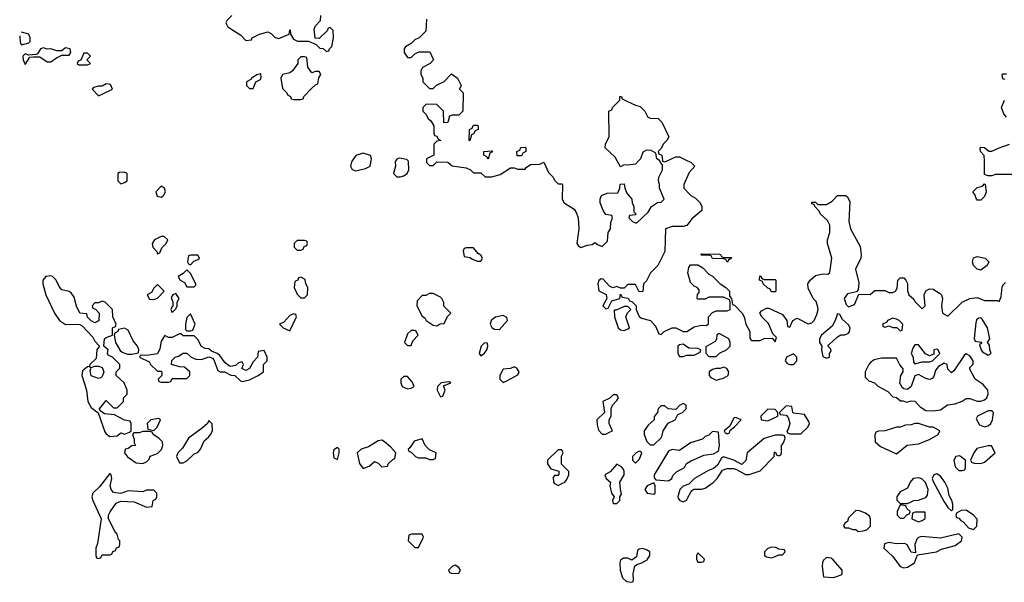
# Model space of a CAD drawing. Header units: inches. Extents: x 2601682 to 2755810, y 449311 to 584050.
# Tile 468 of 505: x 2712540 to 2717897, y 577705 to 580768. Entities that reach past the tile are written whole.
import ezdxf

# ---------------------------------------------------------------- set-up
doc = ezdxf.new("R2010")
doc.units = ezdxf.units.IN
doc.header["$MEASUREMENT"] = 0
doc.layers.add('C7517', color=7, linetype='Continuous')
doc.layers.add('C7518', color=7, linetype='Continuous')

msp = doc.modelspace()

# ---------------------------------------------------------------- linework, layer by layer
at = {"layer": 'C7517', "color": 2, "elevation": 2}
for points in [[(2714350.2, 580000), (2714346, 579994), (2714341, 579970), (2714350, 579952), (2714370, 579944.7), (2714422, 579958), (2714448, 579970), (2714453.5, 580000)], [(2714586, 580000), (2714583.6, 579996.4), (2714584.7, 579970), (2714574, 579930), (2714592.7, 579912.7), (2714610, 579912), (2714630, 579918), (2714648, 579930), (2714658, 579950), (2714656.4, 579996.4), (2714653.4, 580000)], [(2714754, 580000), (2714754, 579990), (2714770, 579974), (2714790, 579974), (2714810, 579994), (2714870, 579992), (2714892.7, 579972.7), (2714970, 579962), (2714994, 579950), (2715010, 579934), (2715050, 579934), (2715072.7, 579912.7), (2715110, 579912), (2715154, 579926), (2715210, 579962), (2715230, 579962), (2715250, 579954), (2715290, 579954), (2715296.4, 579963.6), (2715320.4, 579979.6), (2715370, 579982), (2715391.6, 579991.6), (2715416.9, 579936.9), (2715442, 579910), (2715450, 579894), (2715470, 579874), (2715490, 579874), (2715494, 579870), (2715492, 579790), (2715502, 579770), (2715556.9, 579736.9), (2715570, 579714), (2715578, 579690), (2715582.8, 579630), (2715571, 579550), (2715578, 579538), (2715592.5, 579527.5), (2715630, 579541), (2715655.3, 579544.7), (2715670, 579554), (2715683.6, 579543.6), (2715710, 579534), (2715738, 579562), (2715742, 579610), (2715754, 579630), (2715756.4, 579663.6), (2715766, 579690), (2715762, 579702), (2715730, 579708), (2715715.3, 579730), (2715698, 579770), (2715698, 579790), (2715706, 579810), (2715736.4, 579823.6), (2715795.3, 579824.7), (2715806, 579850), (2715807.3, 579872.7), (2715830, 579874), (2715832, 579850), (2715843.6, 579823.6), (2715871.3, 579790), (2715872, 579770), (2715882, 579750), (2715882, 579722), (2715894, 579710), (2715890, 579706), (2715858, 579702), (2715854, 579690), (2715874, 579670), (2715890, 579662), (2715898, 579662), (2715960.4, 579719.6), (2715978, 579750), (2716010, 579772), (2716030, 579774), (2716046, 579790), (2716022, 579850), (2716022, 579870), (2716015.3, 579890), (2716018, 579910), (2716038, 579950), (2716038, 579978), (2716026, 579990), (2716022.7, 580000)], [(2716174.6, 580000), (2716191.6, 579991.6), (2716214, 579970), (2716183.6, 579936.4), (2716154, 579870), (2716154, 579850), (2716191.6, 579811.6), (2716216.9, 579796.9), (2716242, 579770), (2716251.3, 579750), (2716251.3, 579730), (2716196.8, 579683.2), (2716170, 579648), (2716150, 579642), (2716090, 579642), (2716054, 579630), (2716050, 579506), (2716012, 579430), (2715972, 579390), (2715950, 579346), (2715934, 579330), (2715930, 579288), (2715910, 579286), (2715890, 579326), (2715850, 579326), (2715830, 579306), (2715810, 579306), (2715790, 579315.3), (2715768, 579308), (2715750, 579318), (2715715.3, 579355.3), (2715703.6, 579356.4), (2715691.6, 579348.4), (2715686, 579330), (2715692, 579292), (2715732, 579272), (2715734, 579250), (2715714, 579210), (2715730, 579194), (2715742, 579198), (2715762, 579238), (2715806, 579250), (2715810, 579274), (2715818, 579258), (2715851.6, 579251.6), (2715858, 579238), (2715870, 579234), (2715894, 579210), (2715894, 579190), (2715911.6, 579151.6), (2715923.6, 579143.6), (2715972, 579130), (2715999.8, 579099.8), (2716018, 579058), (2716030, 579054), (2716046, 579070), (2716090, 579090.8), (2716110.6, 579090.6), (2716150, 579071), (2716170, 579071), (2716210, 579096), (2716250, 579104.7), (2716276.4, 579103.6), (2716287.3, 579112.7), (2716288, 579150), (2716310, 579174), (2716330, 579182), (2716390, 579182), (2716406, 579190), (2716406, 579230), (2716402, 579242), (2716370, 579258), (2716290, 579258), (2716270, 579246), (2716230, 579246), (2716226, 579250), (2716228.4, 579271.6), (2716238, 579282), (2716236.4, 579296.4), (2716226, 579310), (2716210, 579318), (2716190, 579338), (2716175.3, 579390), (2716180.4, 579419.6), (2716190, 579434), (2716230, 579434), (2716256.9, 579416.9), (2716290, 579382), (2716310, 579372), (2716352, 579330), (2716382, 579310), (2716402, 579290), (2716402, 579262), (2716414, 579250), (2716418, 579218), (2716430, 579214), (2716472, 579170), (2716482, 579150), (2716491.3, 579110), (2716512, 579070), (2716512.7, 579032.7), (2716522, 579022), (2716570, 579022), (2716590, 579032), (2716634, 579034), (2716650, 579014), (2716658, 579038), (2716638, 579058), (2716613.6, 579113.6), (2716578, 579150), (2716568, 579170), (2716576.4, 579183.6), (2716603.1, 579196.9), (2716616.9, 579196.9), (2716690, 579162), (2716714, 579130), (2716718, 579098), (2716730, 579094), (2716746, 579130), (2716770, 579142), (2716830, 579111.3), (2716850, 579118), (2716862, 579130), (2716876.5, 579163.5), (2716884, 579190), (2716883.1, 579203.1), (2716873.6, 579233.6), (2716858, 579250), (2716830, 579306), (2716828.7, 579330), (2716842, 579350), (2716870, 579376), (2716910, 579384.7), (2716938, 579382), (2716948, 579392), (2716959.3, 579470), (2716935.3, 579550), (2716935.3, 579570), (2716948, 579610), (2716948, 579650), (2716934.6, 579674.6), (2716898, 579710), (2716890, 579726), (2716866, 579750), (2716862, 579762), (2716850, 579766), (2716850, 579774), (2716870, 579774), (2716882, 579762), (2716930, 579762), (2716960.4, 579779.6), (2716990, 579811), (2717034, 579810), (2717043.6, 579803.6), (2717056.9, 579776.9), (2717051, 579670), (2717061, 579630), (2717113.7, 579533.7), (2717119.1, 579490), (2717116.3, 579470), (2717087.3, 579410), (2717105.4, 579334.6), (2717102, 579298), (2717094, 579286), (2717044, 579276), (2717026, 579250), (2717036.9, 579216.9), (2717050, 579204.7), (2717082, 579218), (2717106, 579274), (2717168.4, 579271.6), (2717192.7, 579292.7), (2717247.3, 579292.7), (2717270, 579282), (2717290, 579282), (2717306, 579290), (2717314.6, 579305.4), (2717318, 579350), (2717330, 579362), (2717350, 579362), (2717362, 579350), (2717370.9, 579330.9), (2717371.1, 579291.1), (2717378, 579270), (2717406, 579246), (2717410, 579234), (2717450, 579194), (2717466, 579210), (2717462, 579270), (2717470, 579292), (2717490, 579302), (2717510, 579301), (2717550, 579276), (2717556, 579270), (2717560.7, 579250), (2717554.8, 579210), (2717562, 579170), (2717590, 579154), (2717668, 579230), (2717709.6, 579250.4), (2717750, 579254.8), (2717790, 579238.8), (2717858.8, 579238.8), (2717870, 579234), (2717880.2, 579259.8), (2717886.6, 579313.4), (2717892.9, 579327.1), (2717903.7, 579336.3)], [(2715908, 580000), (2715890, 579982), (2715850, 579975.3), (2715830, 579978), (2715810, 579966), (2715791.5, 580000)], [(2716037.7, 580000), (2716038, 579998), (2716050, 579994), (2716062.9, 580000)], [(2717950, 579926), (2717850, 579926), (2717830, 579918), (2717810, 579918), (2717790, 579926), (2717789, 580000)]]:
    msp.add_lwpolyline(points, dxfattribs=at)
for points in [[(2713110, 579938), (2713083.6, 579936.4), (2713074, 579930), (2713074, 579890), (2713090, 579874), (2713110, 579882), (2713126, 579890), (2713126, 579930)], [(2713310, 579862), (2713281, 579830), (2713287.7, 579807.7), (2713310, 579801), (2713322, 579810), (2713334, 579830), (2713328, 579850)], [(2717750, 579786), (2717746, 579790), (2717736.4, 579816.4), (2717726, 579830), (2717750, 579854), (2717778, 579862), (2717790, 579874), (2717794, 579870), (2717798, 579830), (2717790, 579806), (2717770, 579786)], [(2713310, 579588), (2713274, 579570), (2713262, 579550), (2713264.7, 579530), (2713286, 579506), (2713290, 579494), (2713302, 579498), (2713314.6, 579525.4), (2713338, 579550), (2713346, 579570), (2713327.3, 579587.3)], [(2714090, 579566), (2714050, 579566), (2714034, 579550), (2714034, 579530), (2714050, 579514), (2714070, 579514), (2714082, 579518), (2714087.3, 579532.7), (2714102, 579538), (2714106, 579550), (2714102, 579562)], [(2715010, 579526), (2714970, 579526), (2714958, 579522), (2714954, 579510), (2714958, 579478), (2714990, 579474), (2715003.6, 579463.6), (2715030, 579454), (2715050, 579454), (2715058, 579470), (2715050, 579486), (2715035.3, 579495.3)], [(2713510, 579486), (2713470, 579486), (2713458, 579482), (2713454, 579450), (2713458, 579438), (2713470, 579434), (2713487.3, 579452.7), (2713510, 579462), (2713518, 579470)], [(2716390, 579448.7), (2716382, 579462), (2716370, 579466), (2716310, 579468), (2716302, 579482), (2716290, 579486), (2716250, 579486), (2716246, 579490), (2716250, 579494), (2716348.4, 579491.6), (2716354, 579490), (2716358, 579478), (2716370, 579474), (2716412.7, 579472.7), (2716410, 579466), (2716398, 579462)], [(2717770, 579404), (2717750, 579409), (2717729.6, 579429.6), (2717725.2, 579450), (2717730, 579472), (2717750, 579478), (2717794, 579470), (2717814, 579450), (2717804.7, 579430)], [(2712710, 579374), (2712682, 579370), (2712666, 579350), (2712666, 579330), (2712682, 579270), (2712730.4, 579170), (2712757.6, 579130), (2712790, 579107.9), (2712850.9, 579110.9), (2712868.2, 579108.2), (2712880.7, 579100.7), (2712939, 579039), (2712950, 579018), (2712974, 578990), (2712961, 578970), (2712956, 578924), (2712922, 578890), (2712919.6, 578880.4), (2712910, 578878), (2712883, 578857), (2712878, 578830), (2712903.8, 578750), (2712910.7, 578690), (2712930, 578657.3), (2712967.3, 578627.3), (2713004, 578524), (2713010, 578514), (2713030, 578498.8), (2713070, 578502), (2713090, 578518), (2713110, 578512), (2713138, 578522), (2713146, 578530), (2713146, 578570), (2713142, 578582), (2713110, 578588), (2713056.4, 578616.4), (2713002, 578622), (2712978, 578638), (2712975.3, 578650), (2713010, 578694), (2713050, 578654), (2713070, 578654), (2713106, 578690), (2713106, 578710), (2713126, 578730), (2713126, 578750), (2713108, 578790), (2713066, 578830), (2713066, 578850), (2713086, 578870), (2713086, 578890), (2713046, 578930), (2713022, 578942), (2713018, 578950), (2713022, 578970), (2712998, 578990), (2713002, 579030), (2713010, 579038), (2713046, 579050), (2713046, 579090), (2713062, 579098), (2713066, 579110), (2713048, 579150), (2713046, 579190), (2713006, 579230), (2712990, 579235.3), (2712970, 579226), (2712950, 579226), (2712934, 579210), (2712938, 579198), (2712952.7, 579192.7), (2712972, 579170), (2712971.6, 579128.4), (2712950, 579118), (2712928.9, 579128.9), (2712908.9, 579148.9), (2712906, 579166), (2712868, 579170), (2712848.9, 579208.9), (2712836.5, 579256.5), (2712820.2, 579280.2), (2712810, 579288.7), (2712770, 579298), (2712754.6, 579314.6), (2712738, 579350), (2712718, 579370)], [(2713450, 579406), (2713430, 579386), (2713402, 579370), (2713414, 579350), (2713436.9, 579336.9), (2713450, 579314), (2713490, 579314), (2713498, 579322), (2713498, 579330), (2713470, 579386)], [(2714070, 579366), (2714058, 579362), (2714054, 579350), (2714038, 579342), (2714034, 579310), (2714050, 579274), (2714070, 579254), (2714090, 579254), (2714106, 579270), (2714108, 579310), (2714098, 579330), (2714094, 579354)], [(2716590, 579354), (2716650, 579354), (2716654, 579350), (2716654, 579290), (2716650, 579286), (2716630, 579286), (2716622, 579302), (2716610, 579306), (2716586, 579330), (2716582, 579342), (2716566, 579350), (2716567.3, 579372.7), (2716574, 579370), (2716578, 579358)], [(2713290, 579326), (2713270, 579306), (2713256.9, 579283.1), (2713234, 579270), (2713246.4, 579246.4), (2713270, 579244.7), (2713290, 579252), (2713326, 579290)], [(2713390, 579278), (2713374, 579270), (2713364.7, 579255.3), (2713374, 579230), (2713374, 579206), (2713370, 579206), (2713362, 579190), (2713370, 579174), (2713390, 579194), (2713398, 579210), (2713398, 579230), (2713408, 579250)], [(2714790, 579278), (2714770, 579278), (2714750, 579266), (2714730, 579266), (2714703.6, 579236.4), (2714702, 579210), (2714730, 579154), (2714744.7, 579144.7), (2714752, 579130), (2714790, 579104.7), (2714810, 579102), (2714828.4, 579111.6), (2714850, 579114), (2714867.3, 579152.7), (2714886, 579170), (2714848.4, 579208.4), (2714847.3, 579227.3), (2714838, 579250), (2714830, 579258)], [(2715850, 579206), (2715830, 579206), (2715786, 579186), (2715774, 579186), (2715776, 579150), (2715796, 579090), (2715810, 579078.8), (2715830, 579076), (2715850, 579084.7), (2715858, 579090), (2715838, 579150), (2715847.3, 579172.7), (2715866, 579190)], [(2713470, 579166), (2713450, 579146), (2713442, 579110), (2713442, 579082), (2713450, 579074), (2713470, 579074), (2713482, 579078), (2713495.3, 579110)], [(2714030, 579166), (2714010, 579158), (2713978, 579122), (2713954, 579110), (2713974, 579090), (2714010, 579074), (2714046, 579150), (2714042, 579162)], [(2715170, 579158), (2715130, 579148.7), (2715104.7, 579130), (2715101, 579110), (2715110, 579092), (2715122.8, 579082.8), (2715150, 579081), (2715195.3, 579130), (2715190, 579146)], [(2716990, 579166), (2716978, 579130), (2716961, 579099), (2716902, 579050), (2716892, 579030), (2716892, 579010), (2716904.7, 578990), (2716902.8, 578970), (2716910, 578934), (2716930, 578924.7), (2716946, 578930), (2716946, 578950), (2716955.3, 578964.7), (2716953.6, 578973.6), (2716938, 578990), (2716943.1, 578996.9), (2716990, 579042), (2717008.4, 579051.6), (2717030, 579052), (2717050, 579062), (2717055.3, 579070), (2717058, 579090), (2717050, 579106), (2717016.4, 579136.4), (2717002, 579162)], [(2717290, 579142), (2717262, 579130), (2717258, 579122), (2717234, 579110), (2717238, 579098), (2717250, 579094), (2717270, 579102), (2717290, 579092), (2717312, 579092), (2717330, 579074), (2717342, 579078), (2717346, 579110), (2717326, 579130), (2717310, 579138)], [(2717770, 579144), (2717758, 579142), (2717746.8, 579133.2), (2717742, 579118), (2717732.7, 579032.7), (2717738, 579018), (2717772.7, 579012.7), (2717772.7, 579007.3), (2717762, 578998), (2717772, 578970), (2717779.6, 578959.6), (2717810, 578942), (2717826, 578950), (2717818, 578970), (2717816.4, 578996.4), (2717806, 579010), (2717818, 579030), (2717805.2, 579090), (2717777, 579137)], [(2713110, 579088), (2713078, 579082), (2713074, 579070), (2713058, 579062), (2713054, 579050), (2713062, 579010), (2713087.1, 578967.1), (2713098, 578958), (2713126.8, 578946.8), (2713150, 578946.8), (2713186, 578954), (2713188, 578970), (2713182, 578990), (2713158.6, 579018.6), (2713130, 579078)], [(2713418, 579058), (2713410, 579058), (2713370, 579038), (2713350, 579038), (2713330, 579048), (2713310, 579018), (2713303.5, 578976.5), (2713290, 578948.7), (2713230, 578939), (2713198, 578942), (2713192, 578930), (2713244.7, 578904.7), (2713252, 578890), (2713290, 578854), (2713310, 578854), (2713314, 578850), (2713314, 578830), (2713294, 578810), (2713298, 578798), (2713310, 578794), (2713350, 578794), (2713362, 578798), (2713370, 578814), (2713450, 578814), (2713466, 578830), (2713466, 578850), (2713436.4, 578876.4), (2713410, 578878), (2713366, 578890), (2713368.4, 578911.6), (2713386, 578930), (2713404.7, 578935.3), (2713430, 578952), (2713450, 578952), (2713474, 578930), (2713499.6, 578919.6), (2713530, 578918), (2713570, 578932), (2713590, 578924.7), (2713596.8, 578916.8), (2713618, 578858), (2713631, 578851), (2713654, 578850), (2713690, 578832), (2713711.6, 578831.6), (2713741, 578801), (2713750, 578798), (2713790, 578806.8), (2713838, 578830), (2713866, 578850), (2713866, 578890), (2713886, 578910), (2713886, 578930), (2713870, 578966), (2713838, 578962), (2713834, 578930), (2713810, 578906), (2713791.3, 578868.7), (2713770, 578858), (2713748.4, 578868.4), (2713758, 578890), (2713750, 578906), (2713730, 578899), (2713714.8, 578885.2), (2713690, 578879.3), (2713682, 578882), (2713659.1, 578899.1), (2713630, 578939), (2713615.3, 578950), (2713584, 578964), (2713570, 578975.3), (2713550, 578978), (2713530, 578988), (2713510, 579026), (2713490, 579046), (2713430, 579046)], [(2714690, 579075.3), (2714670, 579075.3), (2714650, 579058), (2714634, 579010), (2714650, 578994), (2714670, 578994), (2714680.2, 579019.8), (2714708, 579050), (2714698, 579070)], [(2716350, 579058), (2716342, 579058), (2716334, 579050), (2716331.6, 579028.4), (2716323.6, 579016.4), (2716272.7, 578987.3), (2716272.7, 578952.7), (2716290, 578934), (2716330, 578934), (2716348.4, 578951.6), (2716386, 578970), (2716406, 578990), (2716406, 579010), (2716398, 579030)], [(2715070, 579008), (2715052, 578990), (2715041, 578950), (2715050, 578938), (2715070, 578952), (2715082, 578970), (2715088, 578990), (2715086, 579006)], [(2716150, 579002), (2716130, 578998), (2716122, 578990), (2716122, 578950), (2716130, 578934), (2716150, 578934), (2716170, 578942), (2716210, 578942), (2716242, 578958), (2716246, 578970), (2716230, 578978), (2716180.4, 578980.4)], [(2717430, 578998), (2717410, 578998), (2717399.8, 578980.2), (2717391.3, 578950), (2717401, 578930), (2717403.6, 578903.6), (2717410, 578894), (2717450, 578904.7), (2717490, 578904.7), (2717506, 578910), (2717546, 578950), (2717538, 578970), (2717530, 578974), (2717514, 578970), (2717514, 578946), (2717490, 578938), (2717468.9, 578948.9)], [(2716750, 578948.7), (2716712, 578930), (2716706, 578910), (2716716.9, 578896.9), (2716730, 578891.3), (2716750, 578891.3), (2716768.7, 578910), (2716768.7, 578930)], [(2717690, 578948), (2717679.6, 578940.4), (2717623.6, 578856.4), (2717610, 578846), (2717590, 578866), (2717586, 578890), (2717570, 578898), (2717539.6, 578880.4), (2717530, 578868), (2717522.8, 578857.2), (2717514.8, 578825.2), (2717505.4, 578814.6), (2717490, 578809), (2717470, 578814), (2717430, 578835.3), (2717411.3, 578828.7), (2717391.3, 578770), (2717370, 578755.3), (2717350, 578758), (2717343.1, 578763.1), (2717328.4, 578788.4), (2717335.3, 578830), (2717348, 578850), (2717347.3, 578867.3), (2717328.4, 578888.4), (2717310, 578926), (2717230, 578926), (2717190, 578915.3), (2717170, 578902), (2717161, 578890), (2717141, 578850), (2717141, 578821), (2717161, 578801), (2717190.9, 578790.9), (2717210, 578772), (2717263.6, 578743.6), (2717290, 578714), (2717311.6, 578711.6), (2717332.7, 578692.7), (2717347.3, 578692.7), (2717365.4, 578685.4), (2717390, 578692), (2717410, 578691.3), (2717439.8, 578659.8), (2717470, 578641), (2717510, 578638), (2717550, 578644.7), (2717589, 578671), (2717630, 578676), (2717668.9, 578691.1), (2717690, 578704.7), (2717710, 578704.7), (2717750, 578691), (2717768.9, 578691.1), (2717790, 578698), (2717802, 578710), (2717808.7, 578730), (2717808, 578750), (2717782, 578782), (2717738, 578810), (2717710, 578866), (2717710, 578874), (2717727.3, 578892.7), (2717728, 578910), (2717710, 578938)], [(2712970, 578815.3), (2712930, 578828.7), (2712923.1, 578856.9), (2712927.3, 578867.3), (2712922, 578878), (2712930, 578874), (2712950, 578882), (2712970, 578882), (2712990, 578874), (2712998, 578850), (2712990, 578826), (2712982, 578818)], [(2715230, 578878), (2715210, 578868), (2715170, 578866), (2715152, 578830), (2715152, 578810), (2715170, 578792), (2715190, 578802), (2715250, 578834), (2715258, 578850), (2715246, 578870)], [(2714650, 578826), (2714630, 578826), (2714614, 578810), (2714614, 578790), (2714622, 578770), (2714650, 578758), (2714670, 578762), (2714686, 578770), (2714676.4, 578796.4)], [(2716370, 578875.3), (2716351, 578869), (2716330, 578869), (2716310, 578864), (2716291.3, 578850), (2716291.3, 578830), (2716299.8, 578819.8), (2716330, 578804.7), (2716370, 578816), (2716395.3, 578830), (2716398, 578850), (2716388.4, 578868.4)], [(2714876.4, 578796.4), (2714834, 578790), (2714814, 578770), (2714812, 578750), (2714830, 578714), (2714842, 578718), (2714855.3, 578750), (2714846, 578774), (2714886, 578790)], [(2715790, 578726), (2715770, 578726), (2715752, 578708), (2715714, 578690), (2715722, 578630), (2715681, 578590), (2715682, 578562), (2715690, 578534), (2715710, 578512), (2715730, 578512), (2715750, 578522), (2715766, 578530), (2715748, 578570), (2715748, 578590), (2715758, 578610), (2715758, 578650), (2715766, 578670), (2715790, 578694), (2715798, 578710)], [(2716150, 578678), (2716130, 578668), (2716110, 578646), (2716068.9, 578648.9), (2716050, 578666), (2716030, 578666), (2716014, 578650), (2716011.3, 578628.7), (2715992.7, 578607.3), (2715992, 578590), (2715959.8, 578560.2), (2715938, 578530), (2715938, 578510), (2715951.6, 578471.6), (2715970, 578454), (2715990, 578454), (2716028, 578490), (2716036.4, 578503.6), (2716042, 578530), (2716069.2, 578570.8), (2716106, 578590), (2716122, 578618), (2716146, 578630), (2716166, 578650), (2716166, 578670)], [(2716710, 578666), (2716674, 578630), (2716678, 578618), (2716710, 578614), (2716722, 578602), (2716731.3, 578570), (2716722, 578538), (2716714, 578530), (2716718, 578518), (2716732.7, 578512.7), (2716790, 578514), (2716828, 578550), (2716838, 578570), (2716836.4, 578576.4), (2716810, 578618), (2716750, 578626), (2716746, 578630), (2716742, 578662)], [(2716610, 578648), (2716572, 578610), (2716574, 578590), (2716610, 578584.7), (2716666, 578610), (2716666, 578630), (2716650, 578646)], [(2717830, 578638), (2717810, 578638), (2717788, 578628), (2717752, 578610), (2717744.7, 578595.3), (2717763, 578563), (2717790, 578550.8), (2717810, 578556), (2717824, 578570), (2717833.2, 578590), (2717838, 578630)], [(2713296.4, 578596.4), (2713254, 578590), (2713234, 578570), (2713238, 578538), (2713270, 578532), (2713288, 578550), (2713298, 578570), (2713306, 578590)], [(2713570, 578586), (2713562, 578570), (2713534.4, 578545.6), (2713458, 578490), (2713425.4, 578434.6), (2713401, 578410), (2713394, 578390), (2713410, 578356), (2713430, 578356), (2713450, 578366), (2713490, 578404.7), (2713510, 578411.3), (2713524, 578430), (2713544.1, 578475.9), (2713570, 578496), (2713579.3, 578510), (2713588.7, 578530), (2713588, 578568)], [(2716430, 578602), (2716423.5, 578596.5), (2716404.7, 578555.3), (2716374, 578530), (2716378, 578518), (2716390, 578514), (2716402, 578518), (2716406, 578534), (2716430, 578552), (2716466, 578590), (2716440.4, 578600.4)], [(2717430, 578569), (2717411.1, 578568.9), (2717390, 578562), (2717359.6, 578560.4), (2717331.1, 578548.9), (2717310, 578548.7), (2717250, 578528.7), (2717212.7, 578527.3), (2717198, 578522), (2717192.7, 578507.3), (2717194, 578470), (2717223.6, 578443.6), (2717310, 578404.7), (2717369.3, 578450.7), (2717430, 578458), (2717490, 578482.8), (2717538, 578510), (2717546, 578530), (2717510, 578548.7), (2717490, 578549)], [(2713250, 578526), (2713210, 578526), (2713190, 578518), (2713162, 578518), (2713154, 578510), (2713163.6, 578483.6), (2713163.6, 578463.6), (2713171, 578449), (2713150, 578448.7), (2713130, 578434), (2713114, 578430), (2713111.3, 578410), (2713127.1, 578387.1), (2713174.8, 578354.8), (2713210, 578350.8), (2713230, 578361), (2713245.2, 578374.8), (2713250, 578391.3), (2713290, 578406.8), (2713311.6, 578428.4), (2713319, 578450), (2713318, 578470), (2713298, 578490), (2713266, 578510), (2713262, 578522)], [(2716310, 578526), (2716290, 578506), (2716270, 578498), (2716256, 578484), (2716190, 578464), (2716130, 578422), (2716090, 578428), (2716070, 578418), (2715992, 578290), (2715992.7, 578272.7), (2716002, 578262), (2716070, 578258), (2716088, 578270), (2716094.6, 578285.4), (2716113.6, 578306.4), (2716158, 578330), (2716169.2, 578350.8), (2716190, 578364.7), (2716263.1, 578396.9), (2716315.3, 578404.7), (2716342, 578418), (2716348, 578450), (2716342, 578522)], [(2716690, 578506), (2716650, 578506), (2716590, 578488), (2716498, 578410), (2716491.6, 578368.4), (2716470, 578346), (2716426, 578370), (2716370, 578388), (2716359.6, 578380.4), (2716336.9, 578343.1), (2716316, 578324), (2716287.1, 578312.9), (2716212, 578270), (2716181, 578239), (2716150, 578228), (2716132, 578210), (2716121, 578170), (2716122.8, 578162.8), (2716130, 578152), (2716150, 578142), (2716168.4, 578151.6), (2716196.4, 578203.6), (2716208.4, 578211.6), (2716250, 578211.3), (2716270, 578218), (2716312.5, 578247.5), (2716335.3, 578270), (2716364, 578316), (2716390, 578324.7), (2716423.6, 578323.6), (2716439.6, 578319.6), (2716490, 578292), (2716510, 578292), (2716570, 578311.3), (2716646, 578390), (2716647.3, 578412.7), (2716652.7, 578412.7), (2716658, 578398), (2716670, 578394), (2716682, 578398), (2716686, 578410), (2716686, 578450), (2716696.4, 578463.6), (2716706, 578490), (2716702, 578502)], [(2714510, 578478), (2714490, 578475.3), (2714438.5, 578441.5), (2714398, 578430), (2714376, 578410), (2714390, 578352), (2714410, 578324.7), (2714442, 578338), (2714470, 578362), (2714490, 578354), (2714510, 578334), (2714542, 578338), (2714546, 578350), (2714570, 578374), (2714582, 578378), (2714586, 578410), (2714560.4, 578440.4), (2714526, 578470)], [(2714730, 578486), (2714686.8, 578473.2), (2714663.6, 578436.4), (2714654, 578430), (2714658, 578418), (2714670, 578414), (2714694, 578390), (2714710, 578382), (2714750, 578382), (2714770, 578374), (2714790, 578374), (2714802, 578378), (2714806, 578410), (2714770, 578426), (2714746, 578450)], [(2714270, 578438), (2714250, 578426), (2714246.8, 578410), (2714250, 578382), (2714270, 578374), (2714278, 578410), (2714278, 578430)], [(2715490, 578426), (2715470, 578426), (2715412, 578370), (2715412, 578350), (2715430, 578322), (2715474, 578310), (2715474, 578290), (2715470, 578286), (2715450, 578286), (2715443.6, 578276.4), (2715444.7, 578250), (2715450, 578242), (2715470, 578232), (2715490, 578242), (2715506, 578250), (2715516.4, 578263.6), (2715528, 578290), (2715527.3, 578307.3), (2715488, 578348), (2715488, 578392), (2715498, 578410)], [(2715910, 578418), (2715894, 578410), (2715874, 578390), (2715874, 578370), (2715890, 578354), (2715910, 578374), (2715918, 578390), (2715926, 578410), (2715916.4, 578416.4)], [(2717810, 578448), (2717747.5, 578432.5), (2717731.3, 578410), (2717714, 578370), (2717718, 578358), (2717732.7, 578352.7), (2717770, 578351.3), (2717790, 578358), (2717848, 578410), (2717827.3, 578447.3)], [(2715790, 578348.7), (2715753.4, 578306.6), (2715724.7, 578290), (2715732, 578270), (2715754, 578250), (2715751.3, 578230), (2715761, 578190), (2715774, 578170), (2715766, 578150), (2715770, 578134), (2715790, 578134), (2715806, 578150), (2715806, 578170), (2715815.3, 578184.7), (2715808.4, 578211.6), (2715806, 578250), (2715828.7, 578290), (2715828.7, 578310), (2715823.1, 578323.1), (2715814, 578334)], [(2717652.9, 578392.9), (2717634, 578390), (2717622, 578370), (2717630, 578334), (2717650, 578314), (2717670, 578314), (2717682, 578318), (2717686, 578330), (2717686, 578370)], [(2713030, 578298), (2712975.3, 578224.7), (2712938, 578190), (2712933.4, 578170), (2712938, 578150), (2712982.8, 578050), (2712963.6, 577916.4), (2712954, 577890), (2712954, 577850), (2712958, 577838), (2712970, 577834), (2712982, 577838), (2712990, 577854), (2713030, 577854), (2713042, 577858), (2713047.3, 577872.7), (2713062, 577878), (2713067.3, 577892.7), (2713082, 577898), (2713086, 577910), (2713086, 577930), (2713078, 577938), (2713070, 577966), (2713059, 577979), (2713024, 578050), (2713024, 578070), (2713031.8, 578088.2), (2713064.5, 578135.5), (2713090, 578146.8), (2713163.6, 578143.6), (2713230, 578114), (2713262, 578118), (2713266, 578150), (2713282, 578158), (2713286, 578170), (2713286, 578190), (2713270, 578206), (2713230, 578206), (2713210, 578198), (2713130, 578202), (2713090, 578188.7), (2713050, 578194), (2713037.2, 578210), (2713033.2, 578230), (2713042, 578270), (2713038, 578290)], [(2717530, 578295.3), (2717514, 578290), (2717504.7, 578270), (2717510, 578254), (2717570, 578142), (2717590, 578112), (2717610, 578094), (2717618, 578102), (2717617.2, 578130), (2717612.7, 578150), (2717596.5, 578176.5), (2717590, 578218), (2717574, 578250), (2717550, 578282)], [(2715990, 578246), (2715954, 578230), (2715942, 578210), (2715954, 578190), (2715990, 578184.7), (2715998, 578190), (2715998, 578230)], [(2717430, 578274), (2717402, 578270), (2717384.7, 578250), (2717370, 578218), (2717330, 578198), (2717312, 578170), (2717312.7, 578152.7), (2717330, 578134), (2717370, 578134), (2717390, 578142), (2717406, 578150), (2717430, 578151.3), (2717470, 578166), (2717480.2, 578179.8), (2717484, 578210), (2717468.9, 578248.9), (2717448.9, 578268.9)], [(2717090, 578095.3), (2717050, 578055.3), (2717043.6, 578036.4), (2717030, 578026), (2717022, 578010), (2717030, 578002), (2717050, 578002), (2717072.7, 577992.7), (2717090, 577992), (2717102, 577982), (2717130, 577984.7), (2717150, 577991), (2717169, 578010), (2717169.3, 578049.3), (2717164.7, 578064.7), (2717142, 578082), (2717110, 578094)], [(2717330, 578126), (2717314, 578090), (2717314, 578070), (2717330, 578054), (2717350, 578054), (2717367.3, 578072.7), (2717382, 578078), (2717386, 578090), (2717367.3, 578107.3), (2717362, 578122)], [(2717412.7, 578087.3), (2717398, 578082), (2717394, 578050), (2717430, 578034), (2717450, 578042), (2717467.3, 578052.7), (2717466, 578086)], [(2717690, 578097.2), (2717663.5, 578096.5), (2717638, 578082), (2717634, 578070), (2717638, 578058), (2717650, 578054), (2717661, 578041), (2717674.4, 578034.4), (2717702, 578002), (2717730, 577992), (2717748.7, 578011.3), (2717748.9, 578048.9), (2717729, 578070)], [(2714672.7, 577967.3), (2714658, 577962), (2714654, 577930), (2714690, 577894), (2714710, 577894), (2714738, 577950), (2714730, 577966)], [(2717650, 577968), (2717550, 577945.2), (2717446, 577954), (2717431.1, 577948.9), (2717421, 577939), (2717411.3, 577910), (2717414, 577866), (2717390, 577868), (2717368.9, 577908.9), (2717356.5, 577916.5), (2717310, 577914), (2717270, 577922), (2717245.4, 577914.6), (2717242, 577890), (2717290, 577844.7), (2717330, 577791.3), (2717350, 577782.8), (2717370, 577786.8), (2717408.7, 577810), (2717426, 577854), (2717528.7, 577871.3), (2717555.3, 577884.7), (2717630, 577904.9), (2717664, 577930), (2717668, 577950)], [(2715930, 577888), (2715910, 577886), (2715902, 577878), (2715896, 577844), (2715870, 577826), (2715850, 577835.3), (2715824.7, 577835.3), (2715810, 577826), (2715804.7, 577810), (2715806.8, 577770), (2715821, 577730), (2715842, 577710), (2715870, 577704.7), (2715878, 577710), (2715880.4, 577719.6), (2715879, 577750), (2715888, 577792), (2715898, 577802), (2715926, 577810), (2715953.6, 577826.4), (2715968, 577850), (2715968, 577870), (2715950, 577882)], [(2716230, 577866), (2716222, 577850), (2716222, 577830), (2716230, 577814), (2716250, 577814), (2716262, 577818), (2716266, 577830)], [(2716630, 577895.3), (2716610, 577888), (2716592, 577870), (2716592, 577850), (2716603.5, 577843.5), (2716630, 577838), (2716650, 577844.7), (2716670, 577854), (2716690, 577854), (2716706, 577870), (2716702, 577882), (2716670, 577886), (2716654.6, 577894.6)], [(2716930, 577839), (2716914, 577826), (2716907.7, 577812.3), (2716906.8, 577790), (2716914, 577734), (2716970, 577731), (2717010, 577746), (2717015.3, 577750), (2717015.3, 577770), (2716966.8, 577826.8), (2716955.5, 577835.5)], [(2714910, 577798), (2714894, 577790), (2714874, 577770), (2714878, 577758), (2714892.7, 577752.7), (2714930, 577754), (2714938, 577770), (2714930, 577786)]]:
    msp.add_lwpolyline(points, close=True, dxfattribs=at)
at = {"layer": 'C7518', "color": 2, "elevation": 2}
for points in [[(2713694, 580790), (2713670, 580766), (2713662, 580750), (2713672, 580730), (2713743.6, 580683.6), (2713770, 580654), (2713802, 580658), (2713806, 580670), (2713846, 580690), (2713890, 580701), (2713910, 580691), (2713930, 580671), (2713950, 580664.7), (2714006, 580690), (2714009.3, 580710.7), (2714012, 580712), (2714014, 580690), (2714030, 580662), (2714051.6, 580651.6), (2714111.3, 580651.3), (2714152.7, 580632.7), (2714172.7, 580612.7), (2714191.6, 580611.6), (2714210, 580594), (2714222, 580598), (2714226, 580610), (2714238, 580622), (2714248, 580670), (2714246, 580710), (2714230, 580726), (2714218, 580722), (2714212.7, 580707.3), (2714170, 580666), (2714148, 580668), (2714143.1, 580716.9), (2714150, 580734), (2714176.4, 580763.6), (2714178, 580790)], [(2714754, 580770), (2714750, 580706), (2714714, 580670), (2714690, 580658), (2714670, 580638), (2714639.6, 580620.4), (2714632, 580610), (2714632, 580590), (2714650, 580562), (2714670, 580562), (2714690, 580582), (2714712.7, 580592.7), (2714772.7, 580592.7), (2714792, 580550), (2714774, 580530), (2714731.6, 580508.4), (2714722, 580490), (2714722, 580470), (2714734, 580450), (2714734, 580430), (2714770, 580394), (2714790, 580394), (2714808.4, 580411.6), (2714850, 580432), (2714890, 580474), (2714922, 580450), (2714942, 580410), (2714934, 580390), (2714954, 580370), (2714950.9, 580269.1), (2714930, 580248.7), (2714892.7, 580247.3), (2714878, 580242), (2714870, 580208), (2714847.3, 580207.3), (2714846, 580270), (2714810, 580306), (2714752.7, 580307.3), (2714734, 580290), (2714734, 580270), (2714750, 580254), (2714762, 580230), (2714776.9, 580216.9), (2714794, 580190), (2714794, 580150), (2714798, 580138), (2714810, 580134), (2714818, 580118), (2714832, 580110), (2714810, 580106), (2714794, 580090), (2714794, 580030), (2714754, 580010), (2714754, 580000)], [(2712540.4, 580680.4), (2712543.4, 580643.4), (2712550, 580631), (2712590, 580642.8), (2712597.2, 580650), (2712598, 580670), (2712590, 580688.7), (2712550, 580699.6)], [(2717902, 580442), (2717890, 580446), (2717886, 580470), (2717890, 580474), (2717910, 580474)], [(2715791.5, 580000), (2715780.4, 580020.4), (2715726, 580070), (2715728, 580090), (2715748.4, 580131.6), (2715746, 580270), (2715762, 580278), (2715766, 580290), (2715806, 580330), (2715806, 580350), (2715814, 580350), (2715818, 580338), (2715843.6, 580323.6), (2715890, 580302), (2715916, 580296), (2715942, 580270), (2715958, 580238), (2715972.7, 580232.7), (2716014, 580230), (2716034, 580210), (2716072, 580130), (2716062, 580110), (2716042, 580090), (2716030, 580066), (2716014, 580050), (2716018, 580038), (2716034, 580030), (2716037.7, 580000)], [(2717910, 580238), (2717894.6, 580254.6), (2717882, 580290), (2717898, 580330)], [(2716022.7, 580000), (2716022, 580002), (2716006, 580010), (2716002, 580042), (2715976.4, 580056.4), (2715950, 580058), (2715930, 580046), (2715918, 580010), (2715908, 580000)], [(2717789, 580000), (2717788.7, 580028.7), (2717768, 580050), (2717766, 580070), (2717770, 580074), (2717790, 580072), (2717812.7, 580052.7), (2717830, 580052), (2717868.9, 580071.1), (2717926, 580090)], [(2714453.5, 580000), (2714455.3, 580010), (2714448.4, 580028.4), (2714410, 580042), (2714370, 580028), (2714350.2, 580000)], [(2714653.4, 580000), (2714647.3, 580007.3), (2714605.4, 580014.6), (2714591.6, 580008.4), (2714586, 580000)], [(2716062.9, 580000), (2716110, 580022), (2716130, 580022), (2716174.6, 580000)]]:
    msp.add_lwpolyline(points, dxfattribs=at)
for points in [[(2712790, 580615.3), (2712770, 580598), (2712742, 580598), (2712710, 580608.7), (2712690, 580608), (2712670, 580614), (2712654, 580610), (2712638, 580582), (2712630, 580578), (2712590, 580575.3), (2712570, 580582), (2712558, 580570), (2712558.8, 580550), (2712570, 580524.7), (2712596.4, 580563.6), (2712613.6, 580566.4), (2712650, 580566), (2712690, 580538), (2712710, 580538), (2712740.2, 580559.8), (2712770, 580574), (2712810, 580574), (2712818, 580590), (2712815.3, 580610)], [(2712910, 580586), (2712890, 580586), (2712872.7, 580547.3), (2712858, 580542), (2712854, 580530), (2712862, 580522), (2712910, 580522), (2712926, 580530), (2712906, 580550), (2712926, 580570)], [(2714090, 580566), (2714070, 580566), (2714054, 580550), (2714054, 580530), (2714024.7, 580490), (2714010, 580479), (2713971.1, 580468.9), (2713961, 580450), (2713970, 580394), (2713994, 580370), (2713998, 580358), (2714014, 580350), (2714018, 580338), (2714030, 580334), (2714070, 580334), (2714082, 580338), (2714086, 580350), (2714127.3, 580392.7), (2714150, 580414), (2714162, 580418), (2714168, 580452), (2714178, 580470), (2714170, 580486), (2714150, 580486), (2714130, 580478), (2714108, 580510), (2714102, 580562)], [(2713852.7, 580472.7), (2713830, 580468), (2713802, 580450), (2713798, 580442), (2713774, 580430), (2713774, 580410), (2713790, 580394), (2713810, 580394), (2713826, 580430), (2713850, 580442), (2713854.6, 580454.6)], [(2713010, 580418), (2712990, 580406), (2712970, 580406), (2712942, 580398), (2712934, 580390), (2712970, 580354), (2712990, 580362), (2713046, 580390), (2713034.6, 580414.6)], [(2714990, 580108), (2714986, 580110), (2714988, 580170), (2715002, 580178), (2715010, 580194), (2715030, 580194), (2715034, 580190), (2715034, 580170), (2715018, 580162), (2715010, 580146), (2714998, 580142)], [(2715270, 580026), (2715247.3, 580027.3), (2715246, 580050), (2715262, 580058), (2715267.3, 580072.7), (2715290, 580074), (2715294, 580070), (2715294, 580050), (2715278, 580042)], [(2715090, 580008), (2715082, 580022), (2715066, 580030), (2715066, 580050), (2715110, 580054), (2715112, 580048), (2715098, 580042)]]:
    msp.add_lwpolyline(points, close=True, dxfattribs=at)

doc.saveas('drawing.dxf')
